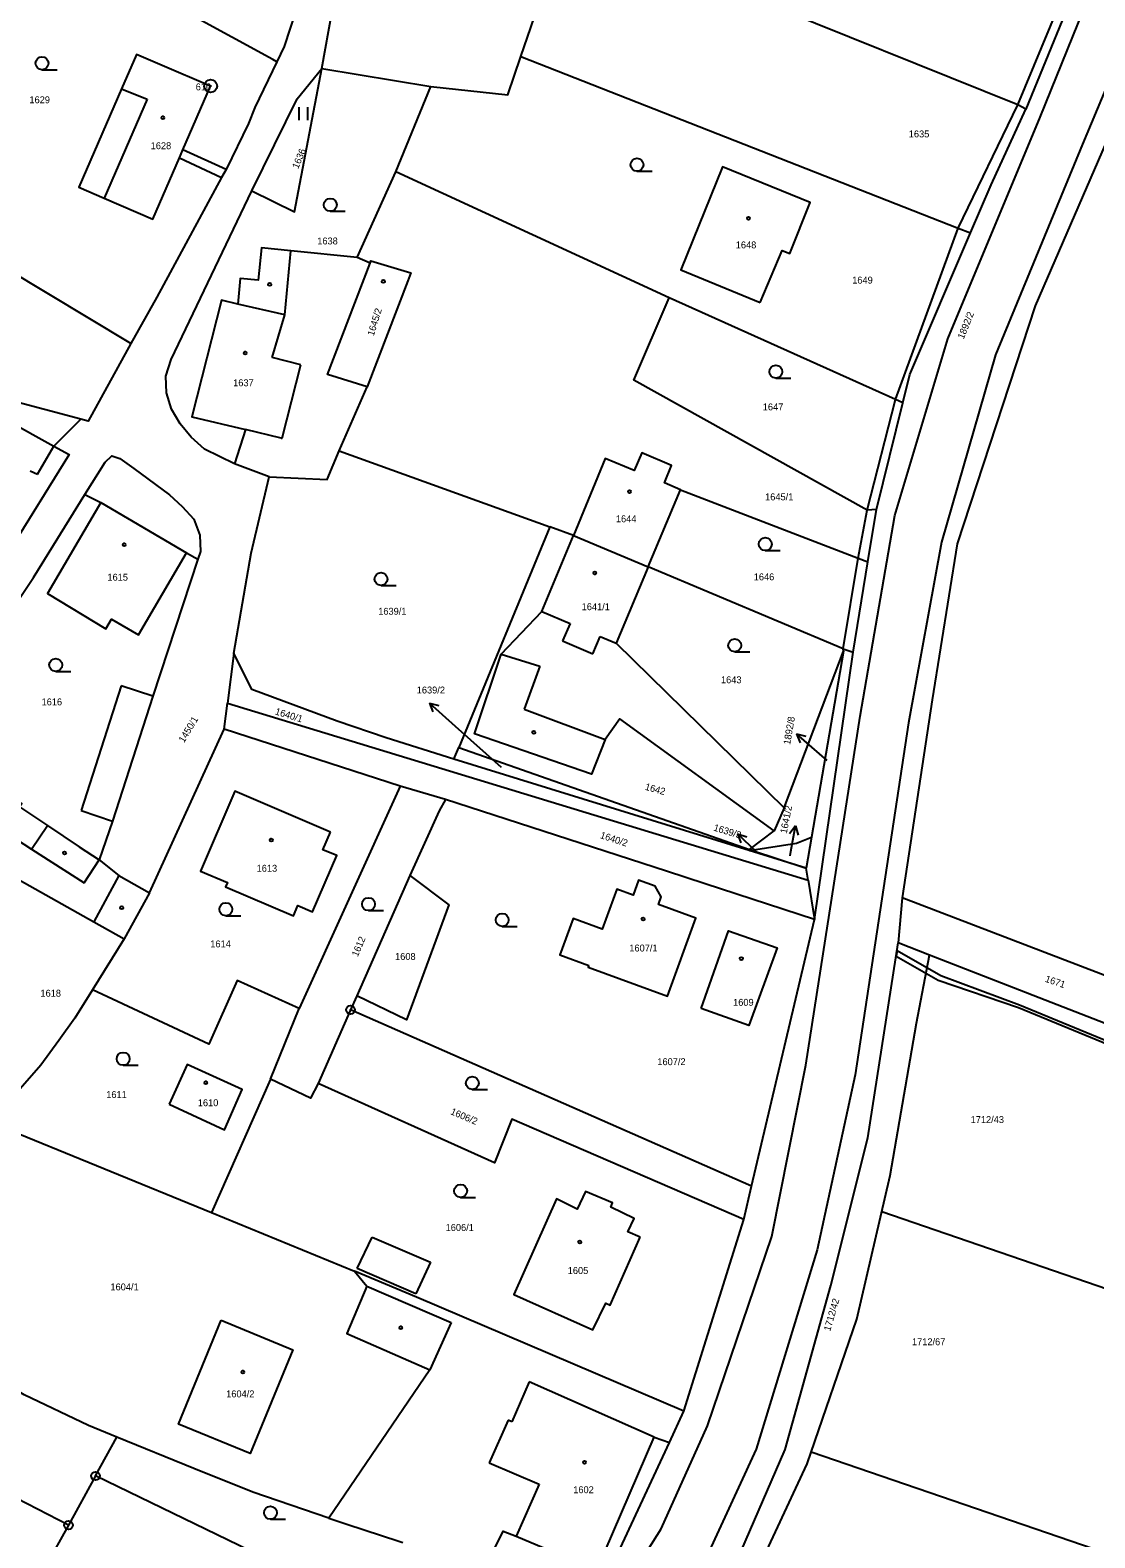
# Model space of a CAD drawing. Extents: x -587171 to -555306, y -1167727 to -1074732.
# Drawn here: x -559298.8 to -559175, y -1075461.8 to -1075286.6 of the extents above; entities that cross this region are included whole.
import ezdxf

# ---------------------------------------------------------------- set-up
doc = ezdxf.new("R2010")
doc.units = 0
for name, color, linetype in [('Hranice parcel', 7, 'Continuous'), ('Parcelní čísla', 7, 'Continuous'), ('Pop  PČ popisy', 7, 'Continuous'), ('Vnitřní kresba', 7, 'Continuous'), ('Věcná břemena k části', 7, 'Continuous'), ('Značky bodu BP', 7, 'Continuous'), ('Značky budov', 7, 'Continuous'), ('Značky kultur', 7, 'Continuous')]:
    doc.layers.add(name, color=color, linetype=linetype)

msp = doc.modelspace()

# ---------------------------------------------------------------- linework, layer by layer
at = {"layer": 'Hranice parcel'}
for p, q in [((-559183.96, -1075295.28), (-559218.18, -1075281.5)), ((-559264.91, -1075291.06), (-559252.22, -1075293.13)), ((-559256.3, -1075303.05), (-559252.22, -1075293.13)), ((-559183.04, -1075295.78), (-559183.96, -1075295.28)), ((-559173.68, -1075299.59), (-559181.94, -1075318.62)), ((-559276.05, -1075302.78), (-559276.58, -1075303.72)), ((-559260.81, -1075313), (-559256.3, -1075303.05)), ((-559224.51, -1075317.71), (-559256.3, -1075303.05)), ((-559259.3, -1075313.68), (-559260.81, -1075313)), ((-559254.92, -1075315.74), (-559259.62, -1075328.04)), ((-559262.89, -1075335.48), (-559259.62, -1075328.04)), ((-559200.42, -1075342.28), (-559197.34, -1075329.89)), ((-559262.89, -1075335.48), (-559238.41, -1075344.33)), ((-559271.05, -1075338.49), (-559275.06, -1075336.98)), ((-559226.96, -1075348.97), (-559223.2, -1075340.01)), ((-559201.42, -1075348.37), (-559200.42, -1075342.28)), ((-559238.41, -1075344.33), (-559248.99, -1075369.97)), ((-559235.65, -1075345.32), (-559238.41, -1075344.33)), ((-559235.65, -1075345.32), (-559226.96, -1075348.97)), ((-559203.13, -1075358.87), (-559201.42, -1075348.37)), ((-559204.3, -1075358.48), (-559226.96, -1075348.97)), ((-559204.25, -1075358.77), (-559207.96, -1075380.4)), ((-559207.61, -1075389.94), (-559203.13, -1075358.87)), ((-559204.25, -1075358.77), (-559204.3, -1075358.48)), ((-559204.3, -1075358.48), (-559203.13, -1075358.87)), ((-559275.15, -1075359.01), (-559275.88, -1075364.79)), ((-559276.27, -1075367.82), (-559275.88, -1075364.79)), ((-559275.88, -1075364.79), (-559208.34, -1075385.38)), ((-559284.96, -1075386.84), (-559276.27, -1075367.82)), ((-559255.8, -1075374.44), (-559276.27, -1075367.82)), ((-559249.57, -1075371.3), (-559248.99, -1075369.97)), ((-559248.99, -1075369.97), (-559215.16, -1075381.82)), ((-559215.2, -1075381.93), (-559249.57, -1075371.3)), ((-559255.8, -1075374.44), (-559267.53, -1075400.29)), ((-559250.51, -1075375.99), (-559255.8, -1075374.44)), ((-559207.96, -1075380.4), (-559208.57, -1075383.98)), ((-559215.2, -1075381.93), (-559214.95, -1075381.89)), ((-559208.57, -1075383.98), (-559215.2, -1075381.93)), ((-559214.95, -1075381.89), (-559215.16, -1075381.82)), ((-559214.95, -1075381.89), (-559208.57, -1075383.98)), ((-559254.67, -1075384.82), (-559260.85, -1075398.83)), ((-559208.34, -1075385.38), (-559208.57, -1075383.98)), ((-559284.96, -1075386.84), (-559287.91, -1075392.18)), ((-559208.34, -1075385.38), (-559207.61, -1075389.94)), ((-559197.43, -1075387.45), (-559197.88, -1075392.67)), ((-559214.93, -1075420.93), (-559207.61, -1075389.94)), ((-559287.91, -1075392.18), (-559291.59, -1075398.13)), ((-559194.24, -1075394.09), (-559197.88, -1075392.67)), ((-559195.76, -1075401.99), (-559194.24, -1075394.09)), ((-559140.64, -1075414.98), (-559194.24, -1075394.09)), ((-559260.85, -1075398.83), (-559261.57, -1075400.46)), ((-559270.87, -1075408.52), (-559267.53, -1075400.29)), ((-559261.57, -1075400.46), (-559265.34, -1075409.01)), ((-559214.93, -1075420.93), (-559261.57, -1075400.46)), ((-559270.87, -1075408.52), (-559277.75, -1075423.99)), ((-559303.47, -1075413.51), (-559277.75, -1075423.99)), ((-559215.85, -1075424.82), (-559214.93, -1075420.93)), ((-559277.75, -1075423.99), (-559261.1, -1075430.84)), ((-559222.81, -1075447.1), (-559215.85, -1075424.82)), ((-559199.79, -1075423.9), (-559146.3, -1075442.25)), ((-559294.38, -1075460.34), (-559329.69, -1075442.18)), ((-559224.49, -1075450.73), (-559222.81, -1075447.1)), ((-559291.22, -1075454.63), (-559288.73, -1075450.12)), ((-559233.52, -1075470.19), (-559224.49, -1075450.73)), ((-559154, -1075470.38), (-559208.01, -1075451.85)), ((-559291.22, -1075454.63), (-559294.38, -1075460.34)), ((-559259.46, -1075469.98), (-559291.22, -1075454.63)), ((-559294.38, -1075460.34), (-559296.95, -1075464.98))]:
    msp.add_line(p, q, dxfattribs=at)
for points in [[(-559164.66, -1075247.88), (-559171.61, -1075267.82), (-559183.04, -1075295.78)], [(-559263.91, -1075264.8), (-559265.94, -1075278.25), (-559269.27, -1075288.48), (-559270.13, -1075290.26)], [(-559241.78, -1075289.66), (-559239.4, -1075282.74), (-559244.51, -1075280.47), (-559241.08, -1075271.01)], [(-559264.91, -1075291.06), (-559263.72, -1075284.37), (-559261.13, -1075271.9)], [(-559270.13, -1075290.26), (-559270.59, -1075290), (-559298.35, -1075274.83)], [(-559183.96, -1075295.28), (-559179.32, -1075284.07), (-559177.63, -1075279.55), (-559175.42, -1075273.2)], [(-559276.05, -1075302.78), (-559281.07, -1075300.5), (-559277.84, -1075293.08), (-559283.49, -1075290.69), (-559286.47, -1075289.42), (-559288.21, -1075293.41), (-559293.18, -1075304.83), (-559290.2, -1075306.12), (-559284.57, -1075308.56), (-559281.46, -1075301.42), (-559276.58, -1075303.72)], [(-559270.13, -1075290.26), (-559272.68, -1075295.59), (-559273.42, -1075297.43), (-559276.05, -1075302.78)], [(-559252.22, -1075293.13), (-559243.29, -1075294.12), (-559241.78, -1075289.66)], [(-559241.78, -1075289.66), (-559190.9, -1075309.61), (-559189.48, -1075310.16)], [(-559273.03, -1075305.27), (-559267.78, -1075294.56), (-559264.91, -1075291.06)], [(-559273.03, -1075305.27), (-559268.09, -1075307.69), (-559264.91, -1075291.06)], [(-559189.48, -1075310.16), (-559187.08, -1075304.55), (-559183.04, -1075295.78)], [(-559213.92, -1075318.25), (-559211.39, -1075312.18), (-559210.47, -1075312.55), (-559208.12, -1075306.63), (-559218.3, -1075302.49), (-559223.15, -1075314.45), (-559213.92, -1075318.25)], [(-559276.58, -1075303.72), (-559284.08, -1075317.6), (-559287.1, -1075323.01)], [(-559275.06, -1075336.98), (-559278.56, -1075335.3), (-559280.09, -1075333.89), (-559281.38, -1075332.35), (-559282.39, -1075330.65), (-559282.96, -1075328.75), (-559283.03, -1075326.79), (-559282.43, -1075324.85), (-559273.03, -1075305.27)], [(-559287.1, -1075323.01), (-559306.42, -1075311.42), (-559307.29, -1075310.95)], [(-559197.34, -1075329.89), (-559196.52, -1075326.61), (-559189.48, -1075310.16)], [(-559260.81, -1075313), (-559268.5, -1075312.25), (-559271.92, -1075311.87), (-559272.3, -1075315.63), (-559274.4, -1075315.44), (-559274.68, -1075318.42), (-559276.57, -1075317.97), (-559280.01, -1075331.54), (-559273.79, -1075333.01), (-559275.06, -1075336.98)], [(-559259.3, -1075313.68), (-559259.19, -1075313.4), (-559254.56, -1075314.8), (-559254.92, -1075315.74)], [(-559259.62, -1075328.04), (-559264.25, -1075326.59), (-559259.3, -1075313.68)], [(-559200.42, -1075342.28), (-559201.48, -1075342.37), (-559228.64, -1075327.28), (-559224.51, -1075317.71)], [(-559197.34, -1075329.89), (-559198.19, -1075329.5), (-559224.51, -1075317.71)], [(-559181.94, -1075318.62), (-559191.03, -1075346.29), (-559193.94, -1075364.43), (-559197.43, -1075387.45)], [(-559287.1, -1075323.01), (-559292.06, -1075332.04), (-559292.93, -1075331.81), (-559312.94, -1075326.48)], [(-559317.09, -1075327.37), (-559304.97, -1075331.06), (-559301.57, -1075331.86), (-559296.06, -1075334.93), (-559294.28, -1075335.91), (-559301.31, -1075347.21), (-559304.75, -1075352.33)], [(-559292.45, -1075340.56), (-559290.1, -1075336.78), (-559289.34, -1075336.07), (-559288.4, -1075336.37), (-559286.75, -1075337.55), (-559282.63, -1075340.6), (-559281.13, -1075341.94), (-559279.78, -1075343.43), (-559279.1, -1075345.29), (-559279.03, -1075347.19), (-559279.33, -1075348.09)], [(-559271.05, -1075338.49), (-559264.29, -1075338.8), (-559262.89, -1075335.48)], [(-559223.2, -1075340.01), (-559225.06, -1075339.2), (-559224.24, -1075337.2), (-559227.7, -1075335.7), (-559228.59, -1075337.75), (-559231.94, -1075336.37), (-559235.65, -1075345.32)], [(-559275.15, -1075359.01), (-559273.13, -1075347.37), (-559271.05, -1075338.49)], [(-559310.55, -1075368.34), (-559298.44, -1075350.21), (-559292.45, -1075340.56)], [(-559292.45, -1075340.56), (-559290.59, -1075341.48), (-559296.81, -1075352.07), (-559290.02, -1075356.17), (-559289.35, -1075355.05), (-559286.23, -1075356.86), (-559280.64, -1075347.32), (-559279.33, -1075348.09)], [(-559223.2, -1075340.01), (-559202.55, -1075347.94), (-559201.42, -1075348.37)], [(-559215.16, -1075381.82), (-559212.3, -1075379.64), (-559230.25, -1075366.61), (-559231.96, -1075369.03), (-559233.56, -1075373.06), (-559247.15, -1075368.38), (-559244.05, -1075359.12), (-559239.31, -1075354.16), (-559235.65, -1075345.32)], [(-559279.33, -1075348.09), (-559284.57, -1075363.99), (-559289.25, -1075378.51), (-559290.8, -1075383.01)], [(-559226.96, -1075348.97), (-559230.68, -1075357.84), (-559211.14, -1075376.97), (-559204.25, -1075358.77)], [(-559249.57, -1075371.3), (-559257.42, -1075368.82), (-559263.14, -1075366.91), (-559273.05, -1075363.2), (-559275.15, -1075359.01)], [(-559308.28, -1075370.66), (-559308.5, -1075370.51), (-559313.19, -1075377.21), (-559307.95, -1075380.98), (-559291.43, -1075390.23), (-559287.91, -1075392.18)], [(-559308.28, -1075370.66), (-559299.81, -1075376.49), (-559300.06, -1075376.85), (-559296.82, -1075379.02), (-559293.11, -1075381.5), (-559290.8, -1075383.01)], [(-559263.91, -1075379.79), (-559275.04, -1075375.02), (-559279.02, -1075384.32), (-559275.88, -1075385.64), (-559276.1, -1075386.16), (-559268.2, -1075389.53), (-559267.69, -1075388.33), (-559265.98, -1075389.06), (-559263.16, -1075382.53), (-559264.79, -1075381.84), (-559263.91, -1075379.79)], [(-559250.51, -1075375.99), (-559251.27, -1075377.32), (-559254.67, -1075384.82)], [(-559207.61, -1075389.94), (-559220.32, -1075385.79), (-559224.81, -1075384.32), (-559250.51, -1075375.99)], [(-559214.95, -1075381.89), (-559209.71, -1075381.07), (-559207.96, -1075380.4)], [(-559290.8, -1075383.01), (-559288.5, -1075384.83), (-559284.96, -1075386.84)], [(-559254.67, -1075384.82), (-559250.12, -1075388.25), (-559255.06, -1075401.63), (-559260.85, -1075398.83)], [(-559233.85, -1075395.28), (-559233.94, -1075395.5), (-559224.7, -1075398.87), (-559221.41, -1075389.8), (-559225.77, -1075388.21), (-559225.45, -1075387.32), (-559226.14, -1075386.08), (-559228.07, -1075385.37), (-559228.71, -1075387.12), (-559230.61, -1075386.43), (-559232.29, -1075391.06), (-559235.69, -1075389.82), (-559237.23, -1075394.05), (-559233.85, -1075395.28)], [(-558807.37, -1075590.51), (-558948.48, -1075503.86), (-559004.79, -1075467.13), (-559068.33, -1075436.86), (-559197.43, -1075387.45)], [(-559220.81, -1075400.28), (-559217.6, -1075391.27), (-559211.96, -1075393.26), (-559215.25, -1075402.29), (-559220.81, -1075400.28)], [(-559218.18, -1075468.1), (-559211.04, -1075451.55), (-559205.71, -1075432.5), (-559201.42, -1075415.32), (-559197.88, -1075392.67)], [(-559267.53, -1075400.29), (-559274.76, -1075397.03), (-559278.03, -1075404.45), (-559291.59, -1075398.13)], [(-559291.59, -1075398.13), (-559293.63, -1075401.41), (-559295.49, -1075404.01), (-559297.58, -1075406.9), (-559299.98, -1075409.62)], [(-559215.85, -1075469.04), (-559208.48, -1075453.21), (-559202.71, -1075436.39), (-559198.81, -1075419.71), (-559195.76, -1075401.99)], [(-559282.66, -1075411.42), (-559276.24, -1075414.38), (-559274.17, -1075409.72), (-559280.58, -1075406.81), (-559282.66, -1075411.42)], [(-559265.34, -1075409.01), (-559266.23, -1075410.73), (-559270.87, -1075408.52)], [(-559215.85, -1075424.82), (-559242.8, -1075413.16), (-559244.81, -1075418.25), (-559265.34, -1075409.01)], [(-559227.9, -1075426.88), (-559229.31, -1075426.26), (-559228.57, -1075424.71), (-559231.29, -1075423.38), (-559231.09, -1075422.9), (-559234.25, -1075421.55), (-559235.23, -1075423.62), (-559237.63, -1075422.41), (-559242.59, -1075433.53), (-559233.39, -1075437.64), (-559231.89, -1075434.53), (-559231.37, -1075434.76), (-559227.9, -1075426.88)], [(-559261.1, -1075430.84), (-559259.66, -1075432.58), (-559262, -1075438.07), (-559252.35, -1075442.29), (-559264.09, -1075459.53)], [(-559222.81, -1075447.1), (-559253.89, -1075433.83), (-559261.1, -1075430.84)], [(-559288.73, -1075450.12), (-559292.03, -1075448.78), (-559299.54, -1075445.2), (-559320.24, -1075432.94)], [(-559276.63, -1075436.53), (-559268.29, -1075439.95), (-559273.24, -1075452.02), (-559281.57, -1075448.6), (-559276.63, -1075436.53)], [(-559246.12, -1075465.7), (-559243.8, -1075461.05), (-559242.32, -1075461.62), (-559232.93, -1075465.59), (-559226.26, -1075450.1), (-559224.49, -1075450.73)], [(-559264.09, -1075459.53), (-559272.92, -1075456.51), (-559279.78, -1075453.76), (-559288.73, -1075450.12)], [(-559264.09, -1075459.53), (-559262.01, -1075460.23), (-559255.95, -1075462.19), (-559255.5, -1075462.35)]]:
    msp.add_lwpolyline(points, dxfattribs=at)
at = {"layer": 'Pop  PČ popisy'}
for p, q in [((-559249.37, -1075367.51), (-559252.39, -1075364.79)), ((-559252.39, -1075364.79), (-559251.31, -1075365.09)), ((-559252.39, -1075364.79), (-559251.98, -1075365.83)), ((-559244, -1075372.3), (-559249.37, -1075367.51)), ((-559209.7, -1075368.39), (-559208.62, -1075368.66)), ((-559209.7, -1075368.39), (-559209.28, -1075369.42)), ((-559206.13, -1075371.49), (-559209.7, -1075368.39)), ((-559216.55, -1075380), (-559215.48, -1075380.33)), ((-559216.55, -1075380), (-559216.17, -1075381.05)), ((-559214.31, -1075382.14), (-559216.55, -1075380)), ((-559209.84, -1075379.08), (-559210.51, -1075379.98)), ((-559210.36, -1075382.04), (-559209.84, -1075379.08)), ((-559209.84, -1075379.08), (-559209.52, -1075380.16)), ((-559210.46, -1075382.57), (-559210.36, -1075382.04))]:
    msp.add_line(p, q, dxfattribs=at)
at = {"layer": 'Vnitřní kresba'}
for p, q in [((-559181.37, -1075296.69), (-559168.29, -1075264.41)), ((-559162.52, -1075266.41), (-559176.43, -1075299.82)), ((-559288.21, -1075293.41), (-559285.2, -1075294.61)), ((-559285.2, -1075294.61), (-559290.2, -1075306.12)), ((-559190.9, -1075309.61), (-559183.96, -1075295.28)), ((-559192.11, -1075322.47), (-559181.37, -1075296.69)), ((-559281.46, -1075301.42), (-559281.07, -1075300.5)), ((-559176.43, -1075299.82), (-559186.58, -1075324.33)), ((-559198.19, -1075329.5), (-559190.9, -1075309.61)), ((-559269.19, -1075319.69), (-559268.5, -1075312.25)), ((-559269.19, -1075319.69), (-559274.68, -1075318.42)), ((-559270.68, -1075324.63), (-559269.19, -1075319.69)), ((-559198.27, -1075342.99), (-559192.11, -1075322.47)), ((-559267.36, -1075325.5), (-559270.68, -1075324.63)), ((-559269.52, -1075334.02), (-559267.36, -1075325.5)), ((-559186.58, -1075324.33), (-559192.85, -1075346.11)), ((-559201.48, -1075342.37), (-559198.19, -1075329.5)), ((-559292.93, -1075331.81), (-559296.06, -1075334.93)), ((-559269.62, -1075334), (-559273.79, -1075333.01)), ((-559269.62, -1075334), (-559269.52, -1075334.02)), ((-559297.99, -1075338.2), (-559296.06, -1075334.93)), ((-559298.83, -1075337.79), (-559297.99, -1075338.2)), ((-559290.59, -1075341.48), (-559280.64, -1075347.32)), ((-559202.55, -1075347.94), (-559201.48, -1075342.37)), ((-559202.29, -1075366.32), (-559198.27, -1075342.99)), ((-559192.85, -1075346.11), (-559196.7, -1075367.08)), ((-559204.3, -1075358.48), (-559202.55, -1075347.94)), ((-559239.31, -1075354.16), (-559236.01, -1075355.56)), ((-559236.01, -1075355.56), (-559236.9, -1075357.58)), ((-559233.4, -1075359.06), (-559232.55, -1075357.04)), ((-559232.55, -1075357.04), (-559230.68, -1075357.84)), ((-559236.9, -1075357.58), (-559233.4, -1075359.06)), ((-559244.05, -1075359.12), (-559239.56, -1075360.52)), ((-559239.56, -1075360.52), (-559241.39, -1075365.5)), ((-559288.23, -1075362.8), (-559292.9, -1075377.29)), ((-559284.57, -1075363.99), (-559288.23, -1075362.8)), ((-559241.39, -1075365.5), (-559231.96, -1075369.03)), ((-559208.62, -1075406.89), (-559202.29, -1075366.32)), ((-559196.7, -1075367.08), (-559202.88, -1075408.02)), ((-559292.9, -1075377.29), (-559289.25, -1075378.51)), ((-559211.14, -1075376.97), (-559212.3, -1075379.64)), ((-559302.13, -1075379.53), (-559298.66, -1075381.76)), ((-559298.66, -1075381.76), (-559296.82, -1075379.02)), ((-559298.66, -1075381.76), (-559292.54, -1075385.69)), ((-559292.54, -1075385.69), (-559290.8, -1075383.01)), ((-559288.5, -1075384.83), (-559291.43, -1075390.23)), ((-559212.56, -1075426.78), (-559208.62, -1075406.89)), ((-559202.88, -1075408.02), (-559207.3, -1075428.34)), ((-559260.78, -1075430.51), (-559259.07, -1075426.86)), ((-559259.07, -1075426.86), (-559252.26, -1075429.78)), ((-559220.06, -1075448.82), (-559212.56, -1075426.78)), ((-559207.3, -1075428.34), (-559214.41, -1075451.53)), ((-559253.99, -1075433.44), (-559260.78, -1075430.51)), ((-559252.26, -1075429.78), (-559253.99, -1075433.44)), ((-559259.66, -1075432.58), (-559249.85, -1075436.78)), ((-559249.85, -1075436.78), (-559252.35, -1075442.29)), ((-559240.79, -1075443.7), (-559242.81, -1075448.33)), ((-559226.26, -1075450.1), (-559240.79, -1075443.7)), ((-559243.25, -1075448.14), (-559245.45, -1075453.09)), ((-559242.81, -1075448.33), (-559243.25, -1075448.14)), ((-559225.45, -1075460.78), (-559220.06, -1075448.82)), ((-559214.41, -1075451.53), (-559220.34, -1075464.36)), ((-559245.45, -1075453.09), (-559239.63, -1075455.58)), ((-559239.63, -1075455.58), (-559242.32, -1075461.62)), ((-559231.92, -1075471.03), (-559225.45, -1075460.78))]:
    msp.add_line(p, q, dxfattribs=at)
at = {"layer": 'Věcná břemena k části'}
msp.add_lwpolyline([(-559198.12, -1075394.22), (-559193.23, -1075397.02), (-559183.88, -1075400.17), (-559169.13, -1075406.28), (-559145.44, -1075415.23), (-559128.59, -1075421.56), (-559113.25, -1075427.35), (-559100.55, -1075431.98), (-559079.83, -1075440.02), (-559064.16, -1075445.54), (-559059.73, -1075447.26), (-559064.06, -1075445.26), (-559079.73, -1075439.74), (-559100.45, -1075431.7), (-559113.15, -1075427.07), (-559128.49, -1075421.28), (-559145.34, -1075414.95), (-559169.01, -1075406), (-559183.78, -1075399.89), (-559192.93, -1075396.5), (-559198.02, -1075393.58)], close=True, dxfattribs=at)
at = {"layer": 'Značky bodu BP'}
for centre, radius in [((-559277.84, -1075293.08), 0.75), ((-559277.84, -1075293.08), 0.03), ((-559261.57, -1075400.46), 0.5), ((-559261.57, -1075400.46), 0.0303), ((-559291.22, -1075454.63), 0.5), ((-559291.22, -1075454.63), 0.0303), ((-559294.38, -1075460.34), 0.5), ((-559294.38, -1075460.34), 0.0303)]:
    msp.add_circle(centre, radius, dxfattribs=at)
at = {"layer": 'Značky budov'}
for centre in [(-559283.4, -1075296.77), (-559215.28, -1075308.44), (-559270.97, -1075316.13), (-559257.76, -1075315.78), (-559273.83, -1075324.12), (-559229.13, -1075340.21), (-559287.9, -1075346.4), (-559233.15, -1075349.66), (-559240.26, -1075368.2), (-559270.78, -1075380.72), (-559294.82, -1075382.22), (-559288.18, -1075388.58), (-559227.55, -1075389.9), (-559216.13, -1075394.5), (-559278.39, -1075408.93), (-559234.91, -1075427.44), (-559255.71, -1075437.4), (-559274.1, -1075442.56), (-559234.37, -1075453.03)]:
    msp.add_circle(centre, 0.175, dxfattribs=at)
at = {"layer": 'Značky kultur'}
for p, q in [((-559297.45, -1075291.18), (-559295.7, -1075291.18)), ((-559267.55, -1075297.04), (-559267.55, -1075295.54)), ((-559266.55, -1075297.04), (-559266.55, -1075295.54)), ((-559228.26, -1075302.98), (-559226.51, -1075302.98)), ((-559263.93, -1075307.64), (-559262.18, -1075307.64)), ((-559212.11, -1075327.03), (-559210.36, -1075327.03)), ((-559213.34, -1075347.07), (-559211.59, -1075347.07)), ((-559258.02, -1075351.13), (-559256.27, -1075351.13)), ((-559216.89, -1075358.84), (-559215.14, -1075358.84)), ((-559295.85, -1075361.12), (-559294.1, -1075361.12)), ((-559276.07, -1075389.51), (-559274.32, -1075389.51)), ((-559259.48, -1075388.92), (-559257.73, -1075388.92)), ((-559243.93, -1075390.75), (-559242.18, -1075390.75)), ((-559288.01, -1075406.9), (-559286.26, -1075406.9)), ((-559247.41, -1075409.71), (-559245.66, -1075409.71)), ((-559248.77, -1075422.25), (-559247.02, -1075422.25)), ((-559270.88, -1075459.65), (-559269.13, -1075459.65))]:
    msp.add_line(p, q, dxfattribs=at)
for centre in [(-559297.45, -1075290.43), (-559228.26, -1075302.23), (-559263.93, -1075306.89), (-559212.11, -1075326.28), (-559213.34, -1075346.32), (-559258.02, -1075350.38), (-559216.89, -1075358.09), (-559295.85, -1075360.37), (-559276.07, -1075388.76), (-559259.48, -1075388.17), (-559243.93, -1075390), (-559288.01, -1075406.15), (-559247.41, -1075408.96), (-559248.77, -1075421.5), (-559270.88, -1075458.9)]:
    msp.add_circle(centre, 0.75, dxfattribs=at)

# ---------------------------------------------------------------- texts
at = {"layer": 'Parcelní čísla'}
for s, p in [('1629', (-559298.91, -1075295.08)), ('1635', (-559196.65, -1075299.05)), ('1628', (-559284.81, -1075300.42)), ('1638', (-559265.44, -1075311.49)), ('1648', (-559216.77, -1075311.95)), ('1649', (-559203.23, -1075316.04)), ('1637', (-559275.22, -1075327.97)), ('1647', (-559213.63, -1075330.78)), ('1645/1', (-559213.36, -1075341.23)), ('1644', (-559230.71, -1075343.78)), ('1615', (-559289.84, -1075350.57)), ('1646', (-559214.68, -1075350.53)), ('1639/1', (-559258.35, -1075354.53)), ('1641/1', (-559234.69, -1075354)), ('1643', (-559218.49, -1075362.49)), ('1616', (-559297.5, -1075365.06)), ('1639/2', (-559253.87, -1075363.68)), ('1613', (-559272.49, -1075384.4)), ('1614', (-559277.88, -1075393.19)), ('1608', (-559256.39, -1075394.65)), ('1607/1', (-559229.15, -1075393.67)), ('1618', (-559297.63, -1075398.92)), ('1609', (-559217.08, -1075399.98)), ('1607/2', (-559225.89, -1075406.88)), ('1611', (-559289.98, -1075410.7)), ('1610', (-559279.33, -1075411.65)), ('1712/43', (-559189.46, -1075413.61)), ('1606/1', (-559250.51, -1075426.15)), ('1605', (-559236.31, -1075431.15)), ('1604/1', (-559289.49, -1075433.06)), ('1712/67', (-559196.28, -1075439.43)), ('1604/2', (-559276.03, -1075445.49)), ('1602', (-559235.67, -1075456.63))]:
    msp.add_text(s, height=0.803, dxfattribs=at).set_placement(p)
for s, rotation, p in [('1636', 67, (-559267.66, -1075302.76)), ('1645/2', 73, (-559258.87, -1075322.19)), ('1892/2', 68, (-559190.27, -1075322.56)), ('1640/1', 343, (-559270.41, -1075366.1)), ('1450/1', 59, (-559280.93, -1075369.47)), ('1892/8', 80, (-559210.45, -1075369.68)), ('1642', 344.417, (-559227.39, -1075374.86)), ('1641/2', 79, (-559210.84, -1075380.01)), ('1640/2', 342, (-559232.61, -1075380.48)), ('1639/3', 343, (-559219.42, -1075379.6)), ('1612', 67, (-559260.73, -1075394.34)), ('1671', 341.221, (-559180.87, -1075397.17)), ('1606/2', 337, (-559250.02, -1075412.56)), ('1712/42', 73.7765, (-559205.79, -1075437.86))]:
    msp.add_text(s, height=0.803, rotation=rotation, dxfattribs=at).set_placement(p)
at = {"layer": 'Značky bodu BP'}
msp.add_text('610', height=0.803, dxfattribs=at).set_placement((-559279.57, -1075293.58))

doc.saveas('drawing.dxf')
